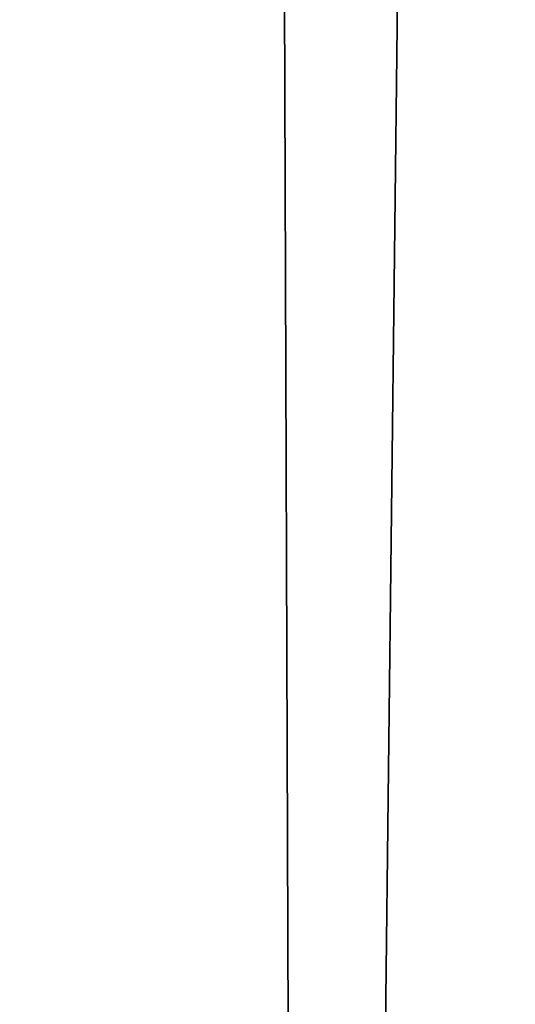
# Model space of a CAD drawing. Header units: millimetres. Extents: x -455 to 455, y -678 to 20.
# Tile 343 of 656: x -2.199 to -2.044, y -49.086 to -48.779. Entities that reach past the tile are written whole.
import ezdxf

# ---------------------------------------------------------------- set-up
doc = ezdxf.new("R2010")
doc.units = ezdxf.units.MM
doc.header["$LTSCALE"] = 65.185185
for name, color, linetype in [('237', 7, 'CONTINUOUS'), ('362', 7, 'CONTINUOUS'), ('375', 7, 'CONTINUOUS'), ('566', 7, 'CONTINUOUS'), ('568', 7, 'CONTINUOUS')]:
    doc.layers.add(name, color=color, linetype=linetype)

msp = doc.modelspace()

# ---------------------------------------------------------------- linework, layer by layer
at = {"layer": '237', "linetype": 'Continuous'}
for points in [[(-2.02482, -74.85131, -2.96229), (-2.2, -25, -1.35), (-2.63505, -74.85131, -1.35), (-2.02482, -74.85131, -2.96229)], [(-1.87094, -25.60872, -2.45872), (-2.2, -25, -1.35), (-2.02482, -74.85131, -2.96229), (-1.87094, -25.60872, -2.45872)]]:
    msp.add_3dface(points, dxfattribs=at)
at = {"layer": '362', "linetype": 'Continuous'}
for points in [[(-2, -74.7, 19.85), (-2, 0, 19.85), (-4.05718, -6.35378, 19.03358), (-2, -74.7, 19.85)], [(-2, -74.7, 19.85), (-4.05718, -6.35378, 19.03358), (-4.12132, -74.7, 18.97132), (-2, -74.7, 19.85)]]:
    msp.add_3dface(points, dxfattribs=at)
at = {"layer": '375', "linetype": 'Continuous'}
for points in [[(-2, -41.71041, -6.15), (-2.34238, -71.5, -6.28562), (-2.35355, -41.71041, -6.29645), (-2, -41.71041, -6.15)], [(-2, -71.5, -6.15), (-2.34238, -71.5, -6.28562), (-2, -41.71041, -6.15), (-2, -71.5, -6.15)]]:
    msp.add_3dface(points, dxfattribs=at)
at = {"layer": '566', "linetype": 'Continuous'}
for points in [[(-2.09344, -12.78906, 15.05), (-1.9099, -11.79276, 15.84277), (-2.63505, -74.85131, 15.05), (-2.09344, -12.78906, 15.05)], [(-2.63505, -74.85131, 15.05), (-1.9099, -11.79276, 15.84277), (-2.02482, -74.85131, 16.66229), (-2.63505, -74.85131, 15.05)]]:
    msp.add_3dface(points, dxfattribs=at)
at = {"layer": '568', "linetype": 'Continuous'}
msp.add_3dface([(-2.63505, -74.85131, 15.05), (-2.32584, -39.4198, 14.79427), (-2.09344, -12.78906, 15.05), (-2.63505, -74.85131, 15.05)], dxfattribs=at)

doc.saveas('drawing.dxf')
